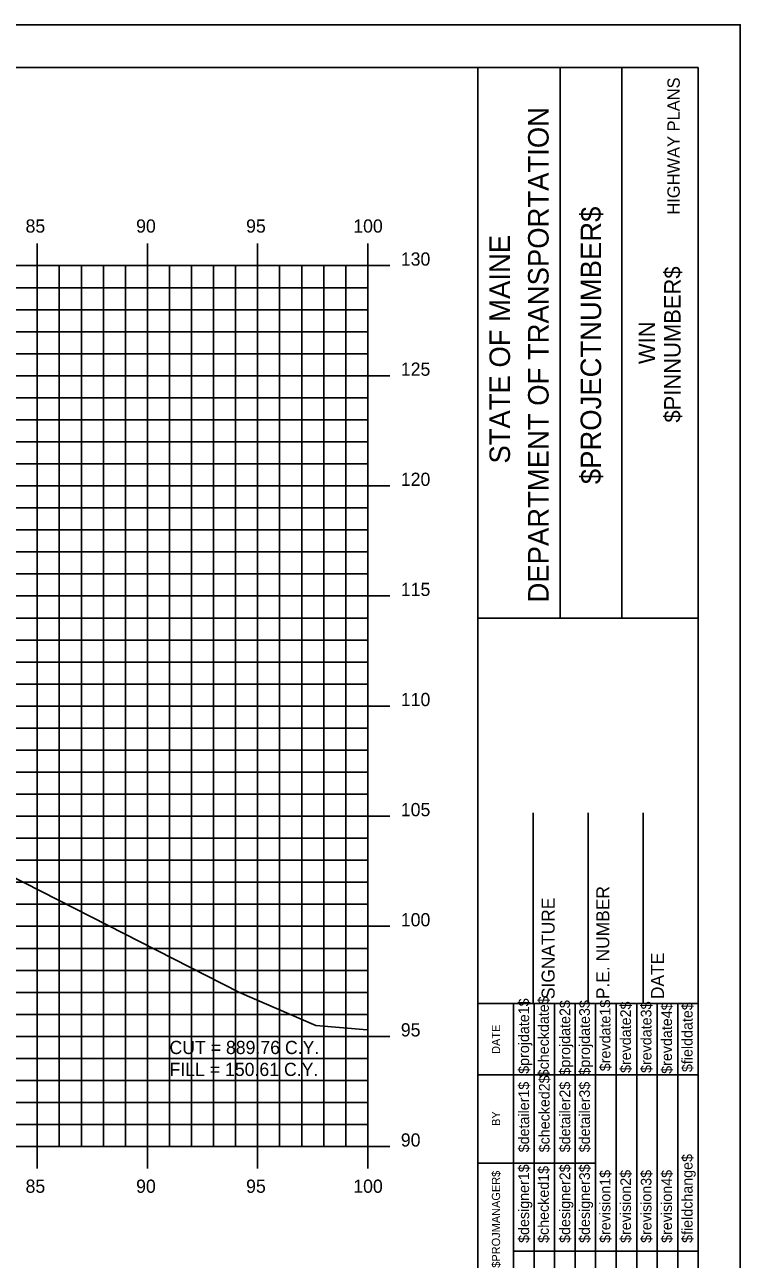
# Model space of a CAD drawing. Extents: x 850598 to 870284, y 366541 to 366651.
# Drawn here: x 852509.4 to 852541.9, y 366595.1 to 366651.2 of the extents above; entities that cross this region are included whole.
import ezdxf

# ---------------------------------------------------------------- set-up
doc = ezdxf.new("R2010")
doc.units = 0
for name, color, linetype in [('BORDER', 7, 'Continuous'), ('D_Text_Standard', 7, 'Continuous'), ('H_V ANNOTATION', 7, 'Continuous'), ('HIGHWAY_TITLE', 7, 'Continuous'), ('MAJOR', 7, 'Continuous'), ('MINOR', 7, 'Continuous'), ('PLOT BOUNDARY', 7, 'Continuous'), ('S_Roadway_Centerline', 7, 'Continuous')]:
    doc.layers.add(name, color=color, linetype=linetype)

msp = doc.modelspace()

# ---------------------------------------------------------------- linework, layer by layer
at = {"layer": 'BORDER'}
for p, q in [((852539.949, 366649.225), (852379.949, 366649.225)), ((852529.949, 366544.225), (852529.949, 366649.225)), ((852533.678, 366624.222), (852533.678, 366649.222)), ((852536.473, 366624.222), (852536.473, 366649.222)), ((852539.949, 366544.225), (852539.949, 366649.225)), ((852529.95, 366624.219), (852539.949, 366624.219)), ((852532.449, 366606.728), (852532.449, 366615.376)), ((852534.949, 366606.728), (852534.949, 366615.376)), ((852537.449, 366606.728), (852537.449, 366615.376)), ((852529.949, 366606.728), (852539.949, 366606.728))]:
    msp.add_line(p, q, dxfattribs=at)
for points in [[(852531.564, 366603.478), (852531.564, 366606.728)], [(852532.497, 366589.231), (852532.497, 366606.728)], [(852533.429, 366606.728), (852533.429, 366589.231)], [(852534.36, 366589.231), (852534.36, 366606.728)], [(852535.292, 366589.231), (852535.292, 366606.728)], [(852536.224, 366589.231), (852536.224, 366606.728)], [(852537.155, 366589.231), (852537.155, 366606.728)], [(852538.087, 366589.231), (852538.087, 366606.728)], [(852539.019, 366589.231), (852539.019, 366606.728)], [(852531.565, 366589.231), (852531.565, 366606.022)], [(852529.949, 366603.478), (852539.949, 366603.478)], [(852529.949, 366599.478), (852531.565, 366599.478)], [(852531.564, 366599.478), (852535.291, 366599.478)], [(852531.564, 366595.478), (852539.949, 366595.478)]]:
    msp.add_lwpolyline(points, dxfattribs=at)
at = {"layer": 'MAJOR'}
for p, q in [((852509.949, 366641.227), (852509.949, 366640.225)), ((852509.949, 366641.227), (852509.949, 366640.225)), ((852514.949, 366641.227), (852514.949, 366640.225)), ((852514.949, 366641.227), (852514.949, 366640.225)), ((852519.949, 366641.227), (852519.949, 366640.225)), ((852519.949, 366641.227), (852519.949, 366640.225)), ((852524.949, 366641.227), (852524.949, 366640.225)), ((852524.949, 366641.227), (852524.949, 366640.225)), ((852384.949, 366640.225), (852524.949, 366640.225)), ((852384.949, 366640.225), (852524.949, 366640.225)), ((852384.949, 366640.225), (852524.949, 366640.225)), ((852384.949, 366640.225), (852524.949, 366640.225)), ((852509.949, 366600.225), (852509.949, 366640.225)), ((852509.949, 366600.225), (852509.949, 366640.225)), ((852514.949, 366600.225), (852514.949, 366640.225)), ((852514.949, 366600.225), (852514.949, 366640.225)), ((852519.949, 366600.225), (852519.949, 366640.225)), ((852519.949, 366600.225), (852519.949, 366640.225)), ((852525.951, 366640.225), (852523.947, 366640.225)), ((852525.951, 366640.225), (852523.947, 366640.225)), ((852524.949, 366600.225), (852524.949, 366640.225)), ((852524.949, 366600.225), (852524.949, 366640.225)), ((852524.949, 366600.225), (852524.949, 366640.225)), ((852524.949, 366600.225), (852524.949, 366640.225)), ((852384.949, 366635.225), (852524.949, 366635.225)), ((852384.949, 366635.225), (852524.949, 366635.225)), ((852525.951, 366635.225), (852523.947, 366635.225)), ((852525.951, 366635.225), (852523.947, 366635.225)), ((852384.949, 366630.225), (852524.949, 366630.225)), ((852384.949, 366630.225), (852524.949, 366630.225)), ((852525.951, 366630.225), (852523.947, 366630.225)), ((852525.951, 366630.225), (852523.947, 366630.225)), ((852384.949, 366625.225), (852524.949, 366625.225)), ((852384.949, 366625.225), (852524.949, 366625.225)), ((852525.951, 366625.225), (852523.947, 366625.225)), ((852525.951, 366625.225), (852523.947, 366625.225)), ((852384.949, 366620.225), (852524.949, 366620.225)), ((852384.949, 366620.225), (852524.949, 366620.225)), ((852525.951, 366620.225), (852523.947, 366620.225)), ((852525.951, 366620.225), (852523.947, 366620.225)), ((852384.949, 366615.225), (852524.949, 366615.225)), ((852384.949, 366615.225), (852524.949, 366615.225)), ((852525.951, 366615.225), (852523.947, 366615.225)), ((852525.951, 366615.225), (852523.947, 366615.225)), ((852384.949, 366610.225), (852524.949, 366610.225)), ((852384.949, 366610.225), (852524.949, 366610.225)), ((852525.951, 366610.225), (852523.947, 366610.225)), ((852525.951, 366610.225), (852523.947, 366610.225)), ((852384.949, 366605.225), (852524.949, 366605.225)), ((852384.949, 366605.225), (852524.949, 366605.225)), ((852525.951, 366605.225), (852523.947, 366605.225)), ((852525.951, 366605.225), (852523.947, 366605.225)), ((852384.949, 366600.225), (852524.949, 366600.225)), ((852384.949, 366600.225), (852524.949, 366600.225)), ((852384.949, 366600.225), (852524.949, 366600.225)), ((852384.949, 366600.225), (852524.949, 366600.225)), ((852509.949, 366599.223), (852509.949, 366600.225)), ((852509.949, 366599.223), (852509.949, 366600.225)), ((852514.949, 366599.223), (852514.949, 366600.225)), ((852514.949, 366599.223), (852514.949, 366600.225)), ((852519.949, 366599.223), (852519.949, 366600.225)), ((852519.949, 366599.223), (852519.949, 366600.225)), ((852525.951, 366600.225), (852523.947, 366600.225)), ((852525.951, 366600.225), (852523.947, 366600.225)), ((852524.949, 366599.223), (852524.949, 366600.225)), ((852524.949, 366599.223), (852524.949, 366600.225))]:
    msp.add_line(p, q, dxfattribs=at)
at = {"layer": 'MINOR'}
for p, q in [((852510.949, 366600.225), (852510.949, 366640.225)), ((852510.949, 366600.225), (852510.949, 366640.225)), ((852511.949, 366600.225), (852511.949, 366640.225)), ((852511.949, 366600.225), (852511.949, 366640.225)), ((852512.949, 366600.225), (852512.949, 366640.225)), ((852512.949, 366600.225), (852512.949, 366640.225)), ((852513.949, 366600.225), (852513.949, 366640.225)), ((852513.949, 366600.225), (852513.949, 366640.225)), ((852515.949, 366600.225), (852515.949, 366640.225)), ((852515.949, 366600.225), (852515.949, 366640.225)), ((852516.949, 366600.225), (852516.949, 366640.225)), ((852516.949, 366600.225), (852516.949, 366640.225)), ((852517.949, 366600.225), (852517.949, 366640.225)), ((852517.949, 366600.225), (852517.949, 366640.225)), ((852518.949, 366600.225), (852518.949, 366640.225)), ((852518.949, 366600.225), (852518.949, 366640.225)), ((852520.949, 366600.225), (852520.949, 366640.225)), ((852520.949, 366600.225), (852520.949, 366640.225)), ((852521.949, 366600.225), (852521.949, 366640.225)), ((852521.949, 366600.225), (852521.949, 366640.225)), ((852522.949, 366600.225), (852522.949, 366640.225)), ((852522.949, 366600.225), (852522.949, 366640.225)), ((852523.949, 366600.225), (852523.949, 366640.225)), ((852523.949, 366600.225), (852523.949, 366640.225)), ((852384.949, 366639.225), (852524.949, 366639.225)), ((852384.949, 366639.225), (852524.949, 366639.225)), ((852524.949, 366639.225), (852523.947, 366639.225)), ((852524.949, 366639.225), (852523.947, 366639.225)), ((852384.949, 366638.225), (852524.949, 366638.225)), ((852384.949, 366638.225), (852524.949, 366638.225)), ((852524.949, 366638.225), (852523.947, 366638.225)), ((852524.949, 366638.225), (852523.947, 366638.225)), ((852384.949, 366637.225), (852524.949, 366637.225)), ((852384.949, 366637.225), (852524.949, 366637.225)), ((852524.949, 366637.225), (852523.947, 366637.225)), ((852524.949, 366637.225), (852523.947, 366637.225)), ((852384.949, 366636.225), (852524.949, 366636.225)), ((852384.949, 366636.225), (852524.949, 366636.225)), ((852524.949, 366636.225), (852523.947, 366636.225)), ((852524.949, 366636.225), (852523.947, 366636.225)), ((852384.949, 366634.225), (852524.949, 366634.225)), ((852384.949, 366634.225), (852524.949, 366634.225)), ((852524.949, 366634.225), (852523.947, 366634.225)), ((852524.949, 366634.225), (852523.947, 366634.225)), ((852384.949, 366633.225), (852524.949, 366633.225)), ((852384.949, 366633.225), (852524.949, 366633.225)), ((852524.949, 366633.225), (852523.947, 366633.225)), ((852524.949, 366633.225), (852523.947, 366633.225)), ((852384.949, 366632.225), (852524.949, 366632.225)), ((852384.949, 366632.225), (852524.949, 366632.225)), ((852524.949, 366632.225), (852523.947, 366632.225)), ((852524.949, 366632.225), (852523.947, 366632.225)), ((852384.949, 366631.225), (852524.949, 366631.225)), ((852384.949, 366631.225), (852524.949, 366631.225)), ((852524.949, 366631.225), (852523.947, 366631.225)), ((852524.949, 366631.225), (852523.947, 366631.225)), ((852384.949, 366629.225), (852524.949, 366629.225)), ((852384.949, 366629.225), (852524.949, 366629.225)), ((852524.949, 366629.225), (852523.947, 366629.225)), ((852524.949, 366629.225), (852523.947, 366629.225)), ((852384.949, 366628.225), (852524.949, 366628.225)), ((852384.949, 366628.225), (852524.949, 366628.225)), ((852524.949, 366628.225), (852523.947, 366628.225)), ((852524.949, 366628.225), (852523.947, 366628.225)), ((852384.949, 366627.225), (852524.949, 366627.225)), ((852384.949, 366627.225), (852524.949, 366627.225)), ((852524.949, 366627.225), (852523.947, 366627.225)), ((852524.949, 366627.225), (852523.947, 366627.225)), ((852384.949, 366626.225), (852524.949, 366626.225)), ((852384.949, 366626.225), (852524.949, 366626.225)), ((852524.949, 366626.225), (852523.947, 366626.225)), ((852524.949, 366626.225), (852523.947, 366626.225)), ((852384.949, 366624.225), (852524.949, 366624.225)), ((852384.949, 366624.225), (852524.949, 366624.225)), ((852524.949, 366624.225), (852523.947, 366624.225)), ((852524.949, 366624.225), (852523.947, 366624.225)), ((852384.949, 366623.225), (852524.949, 366623.225)), ((852384.949, 366623.225), (852524.949, 366623.225)), ((852524.949, 366623.225), (852523.947, 366623.225)), ((852524.949, 366623.225), (852523.947, 366623.225)), ((852384.949, 366622.225), (852524.949, 366622.225)), ((852384.949, 366622.225), (852524.949, 366622.225)), ((852524.949, 366622.225), (852523.947, 366622.225)), ((852524.949, 366622.225), (852523.947, 366622.225)), ((852384.949, 366621.225), (852524.949, 366621.225)), ((852384.949, 366621.225), (852524.949, 366621.225)), ((852524.949, 366621.225), (852523.947, 366621.225)), ((852524.949, 366621.225), (852523.947, 366621.225)), ((852384.949, 366619.225), (852524.949, 366619.225)), ((852384.949, 366619.225), (852524.949, 366619.225)), ((852524.949, 366619.225), (852523.947, 366619.225)), ((852524.949, 366619.225), (852523.947, 366619.225)), ((852384.949, 366618.225), (852524.949, 366618.225)), ((852384.949, 366618.225), (852524.949, 366618.225)), ((852524.949, 366618.225), (852523.947, 366618.225)), ((852524.949, 366618.225), (852523.947, 366618.225)), ((852384.949, 366617.225), (852524.949, 366617.225)), ((852384.949, 366617.225), (852524.949, 366617.225)), ((852524.949, 366617.225), (852523.947, 366617.225)), ((852524.949, 366617.225), (852523.947, 366617.225)), ((852384.949, 366616.225), (852524.949, 366616.225)), ((852384.949, 366616.225), (852524.949, 366616.225)), ((852524.949, 366616.225), (852523.947, 366616.225)), ((852524.949, 366616.225), (852523.947, 366616.225)), ((852384.949, 366614.225), (852524.949, 366614.225)), ((852384.949, 366614.225), (852524.949, 366614.225)), ((852524.949, 366614.225), (852523.947, 366614.225)), ((852524.949, 366614.225), (852523.947, 366614.225)), ((852384.949, 366613.225), (852524.949, 366613.225)), ((852384.949, 366613.225), (852524.949, 366613.225)), ((852524.949, 366613.225), (852523.947, 366613.225)), ((852524.949, 366613.225), (852523.947, 366613.225)), ((852384.949, 366612.225), (852524.949, 366612.225)), ((852384.949, 366612.225), (852524.949, 366612.225)), ((852524.949, 366612.225), (852523.947, 366612.225)), ((852524.949, 366612.225), (852523.947, 366612.225)), ((852384.949, 366611.225), (852524.949, 366611.225)), ((852384.949, 366611.225), (852524.949, 366611.225)), ((852524.949, 366611.225), (852523.947, 366611.225)), ((852524.949, 366611.225), (852523.947, 366611.225)), ((852384.949, 366609.225), (852524.949, 366609.225)), ((852384.949, 366609.225), (852524.949, 366609.225)), ((852524.949, 366609.225), (852523.947, 366609.225)), ((852524.949, 366609.225), (852523.947, 366609.225)), ((852384.949, 366608.225), (852524.949, 366608.225)), ((852384.949, 366608.225), (852524.949, 366608.225)), ((852524.949, 366608.225), (852523.947, 366608.225)), ((852524.949, 366608.225), (852523.947, 366608.225)), ((852384.949, 366607.225), (852524.949, 366607.225)), ((852384.949, 366607.225), (852524.949, 366607.225)), ((852524.949, 366607.225), (852523.947, 366607.225)), ((852524.949, 366607.225), (852523.947, 366607.225)), ((852384.949, 366606.225), (852524.949, 366606.225)), ((852384.949, 366606.225), (852524.949, 366606.225)), ((852524.949, 366606.225), (852523.947, 366606.225)), ((852524.949, 366606.225), (852523.947, 366606.225)), ((852384.949, 366604.225), (852524.949, 366604.225)), ((852384.949, 366604.225), (852524.949, 366604.225)), ((852524.949, 366604.225), (852523.947, 366604.225)), ((852524.949, 366604.225), (852523.947, 366604.225)), ((852384.949, 366603.225), (852524.949, 366603.225)), ((852384.949, 366603.225), (852524.949, 366603.225)), ((852524.949, 366603.225), (852523.947, 366603.225)), ((852524.949, 366603.225), (852523.947, 366603.225)), ((852384.949, 366602.225), (852524.949, 366602.225)), ((852384.949, 366602.225), (852524.949, 366602.225)), ((852524.949, 366602.225), (852523.947, 366602.225)), ((852524.949, 366602.225), (852523.947, 366602.225)), ((852384.949, 366601.225), (852524.949, 366601.225)), ((852384.949, 366601.225), (852524.949, 366601.225)), ((852524.949, 366601.225), (852523.947, 366601.225)), ((852524.949, 366601.225), (852523.947, 366601.225))]:
    msp.add_line(p, q, dxfattribs=at)
at = {"layer": 'PLOT BOUNDARY'}
msp.add_lwpolyline([(852371.856, 366541.166), (852541.856, 366541.166), (852541.856, 366651.166), (852371.856, 366651.166)], close=True, dxfattribs=at)
at = {"layer": 'S_Roadway_Centerline'}
msp.add_lwpolyline([(852384.949, 366625.021), (852394.894, 366624.939), (852433.439, 366627.075), (852436.917, 366627.272), (852437.77, 366627.366), (852447.867, 366628.721), (852450.904, 366628.911), (852451.195, 366628.952), (852464.7, 366629.715), (852466.098, 366629.797), (852467.593, 366629.799), (852482.117, 366629.802), (852483.666, 366629.225), (852486.144, 366628.273), (852494.557, 366621.501), (852501.114, 366616.402), (852519.123, 366607.219), (852522.599, 366605.716), (852524.915, 366605.525), (852524.949, 366605.522)], dxfattribs=at)

# ---------------------------------------------------------------- texts
at = {"layer": 'BORDER'}
for s, height, p in [('DEPARTMENT OF TRANSPORTATION', 0.93176, (852533.156, 366624.931)), ('$PROJECTNUMBER$', 0.93176, (852535.541, 366630.304)), ('STATE OF MAINE', 0.93176, (852531.405, 366631.237)), ('$PINNUMBER$', 0.74527, (852539.145, 366633.1)), ('WIN', 0.7453, (852537.986, 366635.755)), ('SIGNATURE', 0.5906, (852533.43, 366606.92)), ('P.E. NUMBER', 0.59055, (852535.91, 366606.92)), ('DATE', 0.5906, (852538.391, 366606.92)), ('$checkdate$', 0.48455, (852533.167, 366603.371)), ('$projdate1$', 0.48455, (852532.272, 366603.529)), ('$projdate2$', 0.48455, (852534.136, 366603.45)), ('$projdate3$', 0.48455, (852535.03, 366603.45)), ('$revdate1$', 0.4845, (852535.962, 366603.647)), ('$revdate2$', 0.4845, (852536.894, 366603.568)), ('$revdate3$', 0.4845, (852537.825, 366603.568)), ('$revdate4$', 0.4845, (852538.757, 366603.529)), ('$fielddate$', 0.48455, (852539.689, 366603.607)), ('DATE', 0.3714, (852530.954, 366604.434)), ('$detailer1$', 0.48455, (852532.272, 366599.963)), ('$checked2$', 0.4845, (852533.204, 366599.963)), ('$detailer2$', 0.48455, (852534.136, 366599.963)), ('$detailer3$', 0.48455, (852535.03, 366599.963)), ('BY', 0.3714, (852530.954, 366601.163)), ('$fieldchange$', 0.48455, (852539.689, 366595.851)), ('$designer1$', 0.48455, (852532.272, 366595.851)), ('$checked1$', 0.4845, (852533.167, 366595.851)), ('$designer2$', 0.48455, (852534.136, 366595.851)), ('$designer3$', 0.48455, (852535.03, 366595.851)), ('$revision1$', 0.48455, (852535.962, 366595.851)), ('$revision2$', 0.48455, (852536.894, 366595.851)), ('$revision3$', 0.48455, (852537.825, 366595.851)), ('$revision4$', 0.48455, (852538.757, 366595.851)), ('$PROJMANAGER$', 0.37275, (852530.954, 366594.723))]:
    msp.add_text(s, height=height, rotation=90, dxfattribs=at).set_placement(p)
at = {"layer": 'D_Text_Standard'}
for s, p in [('CUT = 889.76 C.Y.', (852515.949, 366604.425)), ('FILL = 150.61 C.Y.', (852515.949, 366603.429))]:
    msp.add_text(s, height=0.6, dxfattribs=at).set_placement(p)
at = {"layer": 'H_V ANNOTATION'}
for s, p in [('85', (852509.417, 366641.725)), ('90', (852514.435, 366641.725)), ('95', (852519.427, 366641.725)), ('100', (852524.291, 366641.725)), ('130', (852526.449, 366640.225)), ('125', (852526.449, 366635.225)), ('120', (852526.449, 366630.225)), ('115', (852526.449, 366625.225)), ('110', (852526.449, 366620.225)), ('105', (852526.449, 366615.225)), ('100', (852526.449, 366610.225)), ('95', (852526.449, 366605.225)), ('90', (852526.449, 366600.225)), ('85', (852509.417, 366598.125)), ('90', (852514.435, 366598.125)), ('95', (852519.427, 366598.125)), ('100', (852524.291, 366598.125))]:
    msp.add_text(s, height=0.6, dxfattribs=at).set_placement(p)
at = {"layer": 'HIGHWAY_TITLE'}
msp.add_text('HIGHWAY PLANS', height=0.55901, rotation=90, dxfattribs=at).set_placement((852539.108, 366642.541))

doc.saveas('drawing.dxf')
